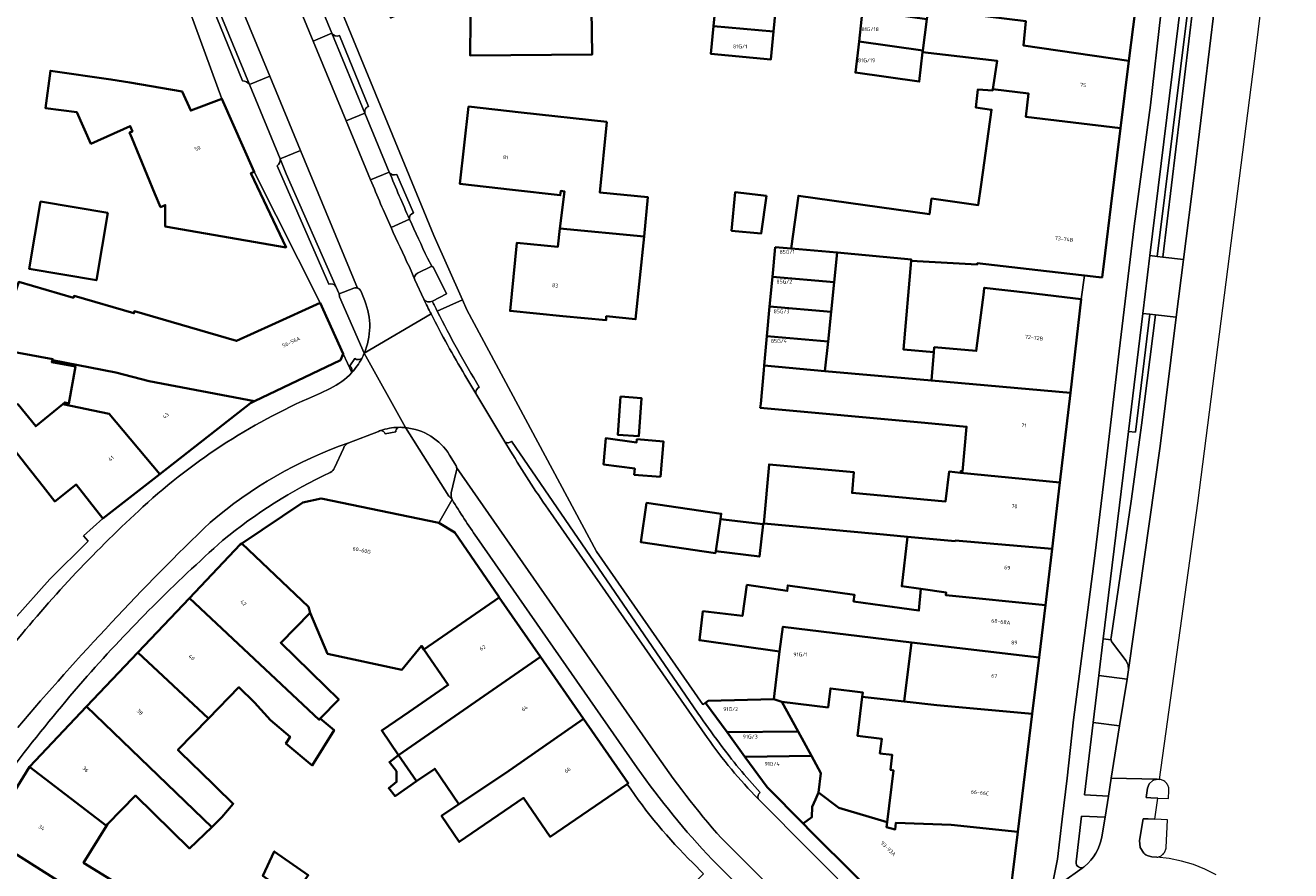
# Model space of a CAD drawing. Header units: metres. Extents: x 197700 to 204338, y 317132 to 325229.
# Tile 611 of 656: x 203361 to 203480, y 318293 to 318373. Entities that reach past the tile are written whole.
import ezdxf
from ezdxf.enums import TextEntityAlignment as Align

# ---------------------------------------------------------------- set-up
doc = ezdxf.new("R2010")
doc.units = ezdxf.units.M
for name, color, linetype, lineweight in [('B-WE-GR-BEPLANTING_CULTUUR_BODEMBEDEKKER-GV', 90, 'Continuous', 18), ('B-WE-GR-BEPLANTING_CULTUUR_HEESTERS-GV', 90, 'Continuous', 18), ('B-WE-OG-BEBOUWING-GV', 7, 'Continuous', 35), ('B-WE-OG-BEBOUWING-T18', 10, 'Continuous', 18), ('B-WE-OG-TERREIN_ERF-GV', 7, 'Continuous', 18), ('B-WE-VH-VERHARDING_ASFALT-GV', 252, 'Continuous', 18), ('B-WE-VH-VERHARDING_BETONSTRAATSTEEN-GV', 252, 'Continuous', 18), ('B-WE-VH-VERHARDING_OPEN-GV', 252, 'Continuous', 18), ('B-WE-VH-VERHARDING_TEGEL-GV', 252, 'Continuous', 18)]:
    doc.layers.add(name, color=color, linetype=linetype, lineweight=lineweight)
doc.styles.add('NLCS-ISO-M200-T18', font='NLCS-ISO.ttf', dxfattribs={"height": 0.36})

msp = doc.modelspace()

# ---------------------------------------------------------------- linework, layer by layer
at = {"layer": 'B-WE-GR-BEPLANTING_CULTUUR_BODEMBEDEKKER-GV'}
for points in [[(203399.043, 318347.062), (203400.383, 318347.756), (203399.152, 318350.233), (203398.991, 318350.364), (203397.63, 318349.707)], [(203397.376, 318349.064), (203398.229, 318347.255)], [(203391.626, 318348.294), (203390.25, 318347.754), (203390.27, 318347.486), (203392.611, 318342.144)], [(203392.666, 318347.101), (203392.285, 318348.026)], [(203396.516, 318335.136), (203400.615, 318328.664), (203400.914, 318328.345)], [(203401.2, 318331.687), (203400.676, 318332.541)], [(203400.829, 318328.994), (203401.307, 318330.979)]]:
    msp.add_lwpolyline(points, dxfattribs=at)
for points in [[(203397.63, 318349.707, 0.3851794), (203397.376, 318349.064)], [(203391.989, 318348.298, 0.1817236), (203391.626, 318348.294)], [(203392.285, 318348.026, 0.2007929), (203391.989, 318348.298)], [(203392.611, 318342.144, 0.199525), (203392.666, 318347.101)], [(203398.229, 318347.255, 0.3733903), (203399.043, 318347.062)], [(203400.676, 318332.541, 0.234007), (203396.516, 318335.136)], [(203401.329, 318331.369, 0.1044456), (203401.2, 318331.687)], [(203401.307, 318330.979, 0.1187504), (203401.329, 318331.369)], [(203400.914, 318328.345, -0.1828488), (203400.829, 318328.994)]]:
    msp.add_lwpolyline(points, format="xyb", dxfattribs=at)
at = {"layer": 'B-WE-GR-BEPLANTING_CULTUUR_HEESTERS-GV'}
for points in [[(203467.468, 318351.286), (203470.414, 318375.04), (203469.686, 318375.12), (203466.771, 318351.365)], [(203466.102, 318345.905), (203464.747, 318334.757), (203465.414, 318334.695), (203466.759, 318345.831)], [(203461.95, 318311.744), (203464.62, 318311.412), (203464.759, 318312.274), (203464.728, 318312.723), (203464.534, 318313.13), (203463.234, 318314.836), (203463.155, 318314.968), (203463.109, 318315.115), (203462.37, 318315.199)], [(203463.125, 318302.064), (203463.914, 318307.014), (203461.412, 318307.325), (203460.584, 318300.51), (203462.856, 318300.378)]]:
    msp.add_lwpolyline(points, close=True, dxfattribs=at)
at = {"layer": 'B-WE-OG-BEBOUWING-GV'}
for points in [[(203392.655, 318379.78), (203395.112, 318373.817), (203399.735, 318375.722), (203402.677, 318376.934), (203402.628, 318370.233), (203414.133, 318370.338), (203414.061, 318374.558), (203410, 318378.571), (203406.909, 318378.835), (203404.429, 318384.824)], [(203465.582, 318376.177), (203460.62, 318376.791), (203452.425, 318377.805), (203452.828, 318382.183), (203446.836, 318382.735), (203446.803, 318382.467), (203446.438, 318379.529), (203446.073, 318376.59), (203445.827, 318374.614), (203455.056, 318373.479), (203454.832, 318371.188), (203464.783, 318369.721)], [(203425.574, 318373.008), (203431.244, 318372.485), (203431.486, 318375.106), (203425.816, 318375.629)], [(203439.315, 318371.559), (203445.343, 318370.712), (203445.708, 318373.651), (203439.654, 318374.502)], [(203445.827, 318374.614), (203445.708, 318373.651), (203445.343, 318370.712), (203445.321, 318370.536), (203452.353, 318369.726), (203451.952, 318367.069), (203455.307, 318366.666), (203455.069, 318364.445), (203463.996, 318363.369), (203464.783, 318369.721), (203454.832, 318371.188), (203455.056, 318373.479)], [(203431.244, 318372.485), (203425.574, 318373.008), (203425.332, 318370.387), (203431.002, 318369.864)], [(203445.321, 318370.536), (203445.343, 318370.712), (203439.315, 318371.559), (203438.977, 318368.626), (203445.004, 318367.779)], [(203370.486, 318367.682), (203368.71, 318367.986), (203362.992, 318368.798), (203362.527, 318365.273), (203365.491, 318364.881), (203366.817, 318361.917), (203370.531, 318363.578), (203370.736, 318363.081), (203370.461, 318362.966), (203370.674, 318362.455), (203372.865, 318357.192), (203373.387, 318355.937), (203373.83, 318356.121), (203373.834, 318354.12), (203385.245, 318352.139), (203381.913, 318359.133), (203382.233, 318359.257), (203379.187, 318366.151), (203376.241, 318365.037), (203375.425, 318366.835)], [(203463.996, 318363.369), (203455.069, 318364.445), (203455.307, 318366.666), (203451.952, 318367.069), (203451.933, 318366.944), (203450.517, 318367.026), (203450.35, 318365.317), (203451.826, 318365.117), (203450.834, 318358.062), (203450.562, 318356.125), (203446.159, 318356.744), (203445.951, 318355.268), (203433.597, 318357.004), (203432.898, 318352.03), (203437.266, 318351.656), (203444.26, 318350.99), (203444.249, 318350.868), (203450.456, 318350.52), (203450.468, 318350.633), (203456.995, 318349.897), (203460.587, 318349.492), (203461.963, 318349.337), (203462.254, 318349.301), (203462.536, 318351.577), (203463.085, 318356.008)], [(203415.522, 318363.969), (203407.436, 318364.87), (203402.462, 318365.425), (203401.648, 318358.116), (203406.617, 318357.562), (203411.113, 318357.061), (203411.158, 318357.465), (203411.514, 318357.418), (203411.085, 318353.914), (203419.022, 318353.172), (203419.397, 318356.859), (203414.847, 318357.321)], [(203430.579, 318356.991), (203427.613, 318357.332), (203427.28, 318353.713), (203430.084, 318353.455)], [(203368.406, 318355.398), (203362.07, 318356.464), (203361.001, 318350.106), (203367.337, 318349.041)], [(203411.085, 318353.914), (203410.873, 318352.187), (203407.012, 318352.565), (203406.383, 318346.145), (203411.359, 318345.658), (203415.446, 318345.258), (203415.463, 318345.633), (203418.228, 318345.352), (203419.022, 318353.172)], [(203431.395, 318352.159), (203431.137, 318349.358), (203436.974, 318348.858), (203437.266, 318351.656), (203432.898, 318352.03)], [(203436.974, 318348.858), (203436.682, 318346.059), (203436.39, 318343.261), (203436.098, 318340.464), (203446.141, 318339.579), (203446.379, 318342.257), (203443.507, 318342.512), (203444.249, 318350.868), (203444.26, 318350.99), (203437.266, 318351.656)], [(203382.244, 318337.615), (203390.376, 318341.484), (203390.628, 318342.086), (203388.445, 318346.894), (203383.892, 318344.827), (203380.567, 318343.317), (203370.928, 318346.109), (203370.873, 318345.917), (203365.226, 318347.553), (203365.171, 318347.388), (203360.006, 318348.884), (203357.917, 318342.564), (203363.216, 318341.607), (203363.185, 318341.501), (203369.164, 318340.34), (203372.319, 318339.513)], [(203436.682, 318346.059), (203436.974, 318348.858), (203431.137, 318349.358), (203430.879, 318346.557)], [(203455.325, 318347.836), (203451.133, 318348.326), (203451.089, 318347.902), (203450.385, 318342.367), (203446.42, 318342.719), (203446.379, 318342.257), (203446.141, 318339.579), (203459.26, 318338.424), (203460.291, 318347.256)], [(203436.39, 318343.261), (203436.682, 318346.059), (203430.879, 318346.557), (203430.621, 318343.755)], [(203430.366, 318340.992), (203436.098, 318340.464), (203436.39, 318343.261), (203430.621, 318343.755)], [(203373.317, 318330.748), (203381.879, 318337.441), (203382.244, 318337.615), (203372.319, 318339.513), (203369.164, 318340.34), (203363.185, 318341.501), (203363.13, 318341.311), (203365.377, 318340.905), (203364.743, 318337.397), (203364.352, 318337.51), (203364.159, 318337.352), (203368.547, 318336.449)], [(203436.098, 318340.464), (203430.366, 318340.992), (203430.326, 318340.553), (203430.033, 318337.374), (203429.999, 318337.01), (203445.532, 318335.579), (203449.46, 318335.217), (203449.072, 318331.007), (203448.912, 318331.03), (203448.898, 318330.881), (203458.272, 318329.965), (203459.26, 318338.424), (203446.141, 318339.579)], [(203373.317, 318330.748), (203368.547, 318336.449), (203364.159, 318337.352), (203361.615, 318335.267), (203359.939, 318337.312), (203354.785, 318338.472), (203354.215, 318335.317), (203358.582, 318334.335), (203360.319, 318332.112), (203360.659, 318331.678), (203362.297, 318329.581), (203363.398, 318328.173), (203365.431, 318329.761), (203367.943, 318326.547)], [(203416.811, 318338.058), (203416.542, 318334.464), (203418.518, 318334.316), (203418.788, 318337.91)], [(203420.57, 318330.483), (203420.852, 318333.832), (203418.354, 318334.042), (203418.313, 318333.741), (203415.408, 318334.14), (203415.2, 318331.669), (203418.154, 318331.265), (203418.106, 318330.69)], [(203457.54, 318323.693), (203458.272, 318329.965), (203448.898, 318330.881), (203447.808, 318330.988), (203447.483, 318328.169), (203438.659, 318328.982), (203438.838, 318330.923), (203430.831, 318331.661), (203430.317, 318326.086), (203440.906, 318325.111), (203440.966, 318325.105), (203443.889, 318324.836), (203448.376, 318324.427), (203448.392, 318324.487)], [(203399.654, 318326.149), (203388.548, 318328.446), (203386.808, 318328.077), (203381.072, 318324.208), (203387.345, 318318.218), (203387.511, 318317.679), (203389.156, 318313.796), (203396.167, 318312.3), (203398.027, 318314.538), (203398.247, 318314.216), (203405.353, 318319.113), (203405.278, 318319.221), (203401.16, 318325.248)], [(203425.792, 318323.468), (203426.233, 318326.504), (203426.306, 318327.006), (203419.268, 318328.028), (203418.729, 318324.316), (203425.767, 318323.294)], [(203426.233, 318326.504), (203425.792, 318323.468), (203429.906, 318322.972), (203430.273, 318326.017)], [(203388.462, 318307.688), (203390.218, 318309.488), (203387.635, 318312.009), (203387.521, 318312.12), (203384.737, 318314.836), (203387.511, 318317.679), (203387.345, 318318.218), (203381.072, 318324.208), (203380.921, 318324.106), (203376.131, 318319.061), (203388.365, 318307.585)], [(203456.919, 318318.38), (203457.54, 318323.693), (203448.392, 318324.487), (203448.376, 318324.427), (203443.889, 318324.836), (203443.352, 318320.169), (203445.16, 318319.915), (203447.545, 318319.58), (203447.521, 318319.322)], [(203456.318, 318313.454), (203456.919, 318318.38), (203447.521, 318319.322), (203447.545, 318319.58), (203445.16, 318319.915), (203444.972, 318317.879), (203442.458, 318318.233), (203438.804, 318318.747), (203438.89, 318319.357), (203432.586, 318320.243), (203432.539, 318319.731), (203428.734, 318320.293), (203428.303, 318317.377), (203424.587, 318317.817), (203424.249, 318315.078), (203431.823, 318314.001), (203432.128, 318316.344), (203444.252, 318314.856)], [(203377.929, 318307.703), (203380.793, 318310.639), (203382.27, 318309.198), (203383.761, 318307.54), (203385.615, 318305.983), (203385.219, 318305.342), (203387.705, 318303.276), (203389.764, 318306.606), (203388.462, 318307.688), (203388.365, 318307.585), (203376.131, 318319.061), (203371.249, 318313.919)], [(203409.245, 318313.519), (203405.353, 318319.113), (203398.247, 318314.216), (203400.538, 318310.857), (203396.85, 318308.341), (203394.265, 318306.578), (203395.853, 318304.25)], [(203431.267, 318309.529), (203432.036, 318309.281), (203436.398, 318308.741), (203436.62, 318310.536), (203439.667, 318310.158), (203439.614, 318309.733), (203443.577, 318309.3), (203444.252, 318314.856), (203432.128, 318316.344), (203431.823, 318314.001)], [(203455.667, 318308.127), (203456.318, 318313.454), (203444.252, 318314.856), (203443.577, 318309.3), (203446.648, 318308.967)], [(203371.249, 318313.919), (203366.409, 318308.822), (203378.217, 318297.447), (203379.187, 318298.375), (203380.248, 318299.652), (203376.998, 318302.822), (203376.533, 318303.276), (203375.035, 318304.738), (203377.929, 318307.703)], [(203395.853, 318304.25), (203397.541, 318301.775), (203399.275, 318302.958), (203401.548, 318299.626), (203405.937, 318302.552), (203413.319, 318307.662), (203409.245, 318313.519)], [(203433.56, 318306.485), (203432.036, 318309.281), (203431.267, 318309.529), (203425.086, 318309.374), (203424.817, 318309.189), (203426.86, 318306.4)], [(203454.31, 318297.017), (203455.667, 318308.127), (203446.648, 318308.967), (203443.577, 318309.3), (203439.614, 318309.733), (203439.162, 318306.076), (203441.456, 318305.792), (203441.284, 318304.402), (203442.447, 318304.258), (203442.275, 318302.868), (203442.583, 318302.776), (203441.981, 318297.915), (203441.923, 318297.446), (203442.733, 318297.238), (203442.802, 318297.87), (203447.999, 318297.664)], [(203366.409, 318308.822), (203361.014, 318303.14), (203368.286, 318297.576), (203368.384, 318297.734), (203371.013, 318300.429), (203376.124, 318295.443), (203378.217, 318297.447)], [(203417.418, 318301.516), (203417.538, 318301.598), (203413.319, 318307.662), (203405.937, 318302.552), (203401.548, 318299.626), (203399.909, 318298.508), (203401.579, 318296.06), (203407.651, 318300.202), (203410.165, 318296.538)], [(203433.56, 318306.485), (203426.86, 318306.4), (203428.548, 318304.095), (203434.819, 318304.175)], [(203397.541, 318301.775), (203395.853, 318304.25), (203394.99, 318303.59), (203395.65, 318302.727), (203395.669, 318301.715), (203394.928, 318301.117), (203395.526, 318300.376)], [(203434.039, 318297.779), (203434.87, 318298.403), (203434.884, 318299.365), (203435.202, 318300.05), (203435.491, 318300.711), (203435.716, 318302.529), (203434.819, 318304.175), (203428.548, 318304.095), (203430.659, 318301.212)], [(203370.939, 318287.821), (203372.412, 318290.203), (203366.129, 318294.088), (203368.286, 318297.576), (203361.014, 318303.14), (203356.989, 318296.628)], [(203434.039, 318297.779), (203434.75, 318297.057), (203443.257, 318288.611), (203446.239, 318287.984), (203451.615, 318287.282), (203451.778, 318287.146), (203451.987, 318287.191), (203453.31, 318288.211), (203453.386, 318288.399), (203453.279, 318288.572), (203454.31, 318297.017), (203447.999, 318297.664), (203442.802, 318297.87), (203442.733, 318297.238), (203441.923, 318297.446), (203441.981, 318297.915), (203437.407, 318299.272), (203435.491, 318300.711), (203435.202, 318300.05), (203434.884, 318299.365), (203434.87, 318298.403)], [(203353.277, 318290.623), (203360.973, 318285.713), (203363.056, 318289.081), (203365.818, 318287.373), (203369.322, 318285.206), (203370.825, 318287.636), (203370.939, 318287.821), (203356.989, 318296.628)], [(203385.655, 318290.538), (203387.326, 318292.909), (203384.124, 318295.166), (203383.053, 318292.843), (203384.784, 318291.623), (203384.62, 318291.267)]]:
    msp.add_lwpolyline(points, close=True, dxfattribs=at)
at = {"layer": 'B-WE-OG-TERREIN_ERF-GV'}
for points in [[(203366.372, 318433.037), (203399.17, 318353.262), (203401.883, 318347.175), (203402.294, 318346.254), (203414.532, 318323.442), (203424.579, 318309.015), (203424.817, 318309.189), (203425.086, 318309.374), (203431.267, 318309.529), (203431.823, 318314.001), (203424.249, 318315.078), (203424.587, 318317.817), (203428.303, 318317.377), (203428.734, 318320.293), (203432.539, 318319.731), (203432.586, 318320.243), (203438.89, 318319.357), (203438.804, 318318.747), (203442.458, 318318.233), (203444.972, 318317.879), (203445.16, 318319.915), (203443.352, 318320.169), (203443.889, 318324.836), (203440.966, 318325.105), (203440.906, 318325.111), (203430.317, 318326.086), (203430.831, 318331.661), (203438.838, 318330.923), (203438.659, 318328.982), (203447.483, 318328.169), (203447.808, 318330.988), (203448.898, 318330.881), (203448.912, 318331.03), (203449.072, 318331.007), (203449.46, 318335.217), (203445.532, 318335.579), (203429.999, 318337.01), (203430.033, 318337.374), (203430.326, 318340.553), (203430.366, 318340.992), (203430.621, 318343.755), (203430.879, 318346.557), (203431.137, 318349.358), (203431.395, 318352.159), (203432.898, 318352.03), (203433.597, 318357.004), (203445.951, 318355.268), (203446.159, 318356.744), (203450.562, 318356.125), (203450.834, 318358.062), (203451.826, 318365.117), (203450.35, 318365.317), (203450.517, 318367.026), (203451.933, 318366.944), (203451.952, 318367.069), (203452.353, 318369.726), (203445.321, 318370.536), (203445.004, 318367.779), (203438.977, 318368.626), (203439.315, 318371.559), (203439.654, 318374.502)], [(203360.006, 318348.884), (203365.171, 318347.388), (203365.226, 318347.553), (203370.873, 318345.917), (203370.928, 318346.109), (203380.567, 318343.317), (203383.892, 318344.827), (203388.445, 318346.894), (203382.233, 318359.257), (203381.913, 318359.133), (203385.245, 318352.139), (203373.834, 318354.12), (203373.83, 318356.121), (203373.387, 318355.937), (203372.865, 318357.192), (203370.674, 318362.455), (203370.461, 318362.966), (203370.736, 318363.081), (203370.531, 318363.578), (203366.817, 318361.917), (203365.491, 318364.881), (203362.527, 318365.273), (203362.992, 318368.798), (203368.71, 318367.986), (203370.486, 318367.682), (203375.425, 318366.835), (203376.241, 318365.037), (203379.187, 318366.151), (203373.601, 318381.391)], [(203431.486, 318375.106), (203431.244, 318372.485), (203431.002, 318369.864), (203425.332, 318370.387), (203425.574, 318373.008), (203425.816, 318375.629)], [(203359.939, 318337.312), (203361.615, 318335.267), (203364.159, 318337.352), (203364.352, 318337.51), (203364.743, 318337.397), (203365.377, 318340.905), (203363.13, 318341.311), (203363.185, 318341.501), (203363.216, 318341.607), (203357.917, 318342.564)], [(203359.569, 318317.052), (203362.954, 318320.845), (203366.563, 318324.426), (203366.131, 318324.913), (203367.943, 318326.547), (203365.431, 318329.761), (203363.398, 318328.173), (203362.297, 318329.581), (203360.659, 318331.678), (203360.319, 318332.112)], [(203417.418, 318301.516), (203410.165, 318296.538), (203407.651, 318300.202), (203401.579, 318296.06), (203399.909, 318298.508), (203401.548, 318299.626), (203399.275, 318302.958), (203397.541, 318301.775), (203395.526, 318300.376), (203394.928, 318301.117), (203395.669, 318301.715), (203395.65, 318302.727), (203394.99, 318303.59), (203395.853, 318304.25), (203394.265, 318306.578), (203396.85, 318308.341), (203400.538, 318310.857), (203398.247, 318314.216), (203398.027, 318314.538), (203396.167, 318312.3), (203389.156, 318313.796), (203387.511, 318317.679), (203384.737, 318314.836), (203387.521, 318312.12), (203387.635, 318312.009), (203390.218, 318309.488), (203388.462, 318307.688), (203389.764, 318306.606), (203387.705, 318303.276), (203385.219, 318305.342), (203385.615, 318305.983), (203383.761, 318307.54), (203382.27, 318309.198), (203380.793, 318310.639), (203377.929, 318307.703), (203375.035, 318304.738), (203376.533, 318303.276), (203376.998, 318302.822), (203380.248, 318299.652), (203379.187, 318298.375), (203378.217, 318297.447), (203376.124, 318295.443), (203371.013, 318300.429), (203368.384, 318297.734), (203368.286, 318297.576), (203366.129, 318294.088), (203372.412, 318290.203)], [(203404.203, 318276.368), (203407.112, 318275.748), (203407.646, 318275.634), (203424.635, 318293.059), (203423.632, 318294.068)]]:
    msp.add_lwpolyline(points, dxfattribs=at)
for points in [[(203399.735, 318375.722), (203395.112, 318373.817), (203392.655, 318379.78), (203390.155, 318385.848), (203394.778, 318387.752), (203394.857, 318387.785), (203397.457, 318388.855), (203400.424, 318390.475), (203400.502, 318392.878), (203400.541, 318396.152), (203411.242, 318395.718), (203411.191, 318392.737), (203411.178, 318392.407), (203411.076, 318389.819), (203411.066, 318389.555), (203402.401, 318389.902), (203404.429, 318384.824), (203406.909, 318378.835), (203410, 318378.571), (203414.061, 318374.558), (203414.133, 318370.338), (203402.628, 318370.233), (203402.677, 318376.934)], [(203407.436, 318364.87), (203415.522, 318363.969), (203414.847, 318357.321), (203419.397, 318356.859), (203419.022, 318353.172), (203418.228, 318345.352), (203415.463, 318345.633), (203415.446, 318345.258), (203411.359, 318345.658), (203406.383, 318346.145), (203407.012, 318352.565), (203410.873, 318352.187), (203411.085, 318353.914), (203411.514, 318357.418), (203411.158, 318357.465), (203411.113, 318357.061), (203406.617, 318357.562), (203401.648, 318358.116), (203402.462, 318365.425)], [(203430.084, 318353.455), (203427.28, 318353.713), (203427.613, 318357.332), (203430.579, 318356.991)], [(203368.406, 318355.398), (203367.337, 318349.041), (203361.001, 318350.106), (203362.07, 318356.464)], [(203451.133, 318348.326), (203455.325, 318347.836), (203460.291, 318347.256), (203460.587, 318349.492), (203456.995, 318349.897), (203450.468, 318350.633), (203450.456, 318350.52), (203444.249, 318350.868), (203443.507, 318342.512), (203446.379, 318342.257), (203446.42, 318342.719), (203450.385, 318342.367), (203451.089, 318347.902)], [(203416.811, 318338.058), (203418.788, 318337.91), (203418.518, 318334.316), (203416.542, 318334.464)], [(203420.57, 318330.483), (203418.106, 318330.69), (203418.154, 318331.265), (203415.2, 318331.669), (203415.408, 318334.14), (203418.313, 318333.741), (203418.354, 318334.042), (203420.852, 318333.832)], [(203425.792, 318323.468), (203425.767, 318323.294), (203418.729, 318324.316), (203419.268, 318328.028), (203426.306, 318327.006), (203426.233, 318326.504), (203430.273, 318326.017), (203429.906, 318322.972)], [(203432.036, 318309.281), (203433.56, 318306.485), (203434.819, 318304.175), (203435.716, 318302.529), (203435.491, 318300.711), (203437.407, 318299.272), (203441.981, 318297.915), (203442.583, 318302.776), (203442.275, 318302.868), (203442.447, 318304.258), (203441.284, 318304.402), (203441.456, 318305.792), (203439.162, 318306.076), (203439.614, 318309.733), (203439.667, 318310.158), (203436.62, 318310.536), (203436.398, 318308.741)], [(203387.326, 318292.909), (203385.655, 318290.538), (203384.62, 318291.267), (203384.784, 318291.623), (203383.053, 318292.843), (203384.124, 318295.166)]]:
    msp.add_lwpolyline(points, close=True, dxfattribs=at)
msp.add_lwpolyline([(203423.632, 318294.068, -0.0481272), (203417.418, 318301.516)], format="xyb", dxfattribs=at)
at = {"layer": 'B-WE-VH-VERHARDING_ASFALT-GV'}
for points in [[(203472.877, 318374.777), (203470.969, 318359.163), (203469.943, 318350.99), (203469.259, 318345.546), (203467.731, 318333.373), (203464.759, 318312.274), (203464.62, 318311.412), (203463.914, 318307.014), (203463.125, 318302.064), (203467.446, 318301.962), (203467.676, 318301.957), (203471.3, 318328.01), (203476.803, 318370.939), (203480.056, 318397.555)], [(203398.925, 318345.856), (203392.611, 318342.144)], [(203396.516, 318335.136), (203392.611, 318342.144)], [(203392.611, 318342.144), (203396.516, 318335.136)], [(203406.427, 318332.913), (203405.889, 318333.808), (203403.153, 318338.366), (203402.123, 318340.082)], [(203389.408, 318338.839), (203388.491, 318338.38)], [(203391.155, 318333.71), (203393.961, 318334.781)], [(203400.676, 318332.541), (203401.2, 318331.687)], [(203401.329, 318331.369), (203419.877, 318304.713)], [(203424.982, 318305.91), (203409.975, 318327.435)], [(203466.845, 318300.212), (203466.406, 318300.23), (203466.542, 318301.114), (203466.709, 318301.532), (203467.043, 318301.837), (203467.101, 318301.867), (203467.183, 318301.902), (203467.269, 318301.93), (203467.357, 318301.95), (203467.446, 318301.962), (203463.125, 318302.064), (203462.856, 318300.378), (203462.534, 318298.4), (203462.222, 318296.532)], [(203442.725, 318287.325), (203439.772, 318290.099), (203429.788, 318300.117)], [(203473.018, 318292.951), (203471.968, 318293.483), (203470.874, 318293.918), (203469.746, 318294.254), (203468.592, 318294.487), (203467.422, 318294.617), (203466.95, 318294.649), (203466.833, 318294.667), (203466.717, 318294.696), (203466.605, 318294.735), (203466.497, 318294.784), (203466.393, 318294.842), (203466.296, 318294.91), (203466.209, 318294.981), (203465.843, 318295.528), (203465.786, 318296.185), (203466.121, 318298.228), (203466.603, 318298.218), (203467.233, 318298.189), (203467.517, 318300.189), (203466.845, 318300.212)], [(203426.321, 318296.398), (203431.062, 318291.692), (203434.772, 318288.011)], [(203460.602, 318293.749), (203460.551, 318293.709), (203460.487, 318293.659), (203460.37, 318293.573), (203458.511, 318292.251), (203457.027, 318290.92), (203456.229, 318289.99), (203455.695, 318289.284), (203454.854, 318287.774), (203453.539, 318275.845), (203453.541, 318275.842), (203454.099, 318274.708), (203454.552, 318274.048), (203455.527, 318272.8), (203455.901, 318272.077), (203456.063, 318271.781)]]:
    msp.add_lwpolyline(points, dxfattribs=at)
for points in [[(203402.123, 318340.082, -0.0178942), (203398.925, 318345.856)], [(203392.382, 318341.665, -0.0640146), (203391.43, 318340.319)], [(203392.611, 318342.144, -0.0209809), (203392.382, 318341.665)], [(203391.43, 318340.319, -0.0980505), (203389.408, 318338.839)], [(203388.491, 318338.38, 0.0872183), (203371.734, 318327.659)], [(203393.961, 318334.781, -0.0082154), (203394.162, 318334.856)], [(203394.162, 318334.856, -0.0769914), (203395.834, 318335.161)], [(203395.834, 318335.161, -0.0305372), (203396.516, 318335.136)], [(203396.516, 318335.136, -0.234007), (203400.676, 318332.541)], [(203378.063, 318326.188, -0.0927277), (203391.155, 318333.71)], [(203409.975, 318327.435, -0.0170861), (203406.427, 318332.913)], [(203401.2, 318331.687, -0.1044456), (203401.329, 318331.369)], [(203371.734, 318327.659, 0.0371044), (203359.606, 318314.808)], [(203359.912, 318306.841, -0.0248515), (203378.063, 318326.188)], [(203429.788, 318300.117, -0.041929), (203424.982, 318305.91)], [(203419.877, 318304.713, 0.0294892), (203426.321, 318296.398)], [(203462.222, 318296.532, -0.1827384), (203460.602, 318293.749)]]:
    msp.add_lwpolyline(points, format="xyb", dxfattribs=at)
at = {"layer": 'B-WE-VH-VERHARDING_BETONSTRAATSTEEN-GV'}
for points in [[(203362.24, 318425.019), (203361.147, 318422.72), (203368.433, 318405.138), (203369.749, 318401.964), (203380.549, 318375.902), (203383.708, 318368.279), (203386.605, 318361.29), (203391.989, 318348.298)], [(203393.218, 318358.517), (203390.919, 318364.074), (203387.804, 318371.603), (203381.282, 318387.366), (203377.894, 318395.557), (203375.696, 318400.869), (203375.488, 318401.331), (203373.321, 318406.618), (203371.64, 318410.721), (203370.833, 318412.601)], [(203381.795, 318367.492), (203378.654, 318375.122)], [(203378.355, 318374.623), (203381.117, 318367.86)], [(203389.569, 318372.333), (203392.684, 318364.804)], [(203393.031, 318365.42), (203390.285, 318372.133)], [(203391.989, 318348.298), (203386.605, 318361.29), (203384.676, 318360.495), (203385.26, 318359.076), (203389.94, 318348.458), (203390.25, 318347.754), (203391.626, 318348.294)], [(203384.391, 318359.814), (203389.27, 318348.654)], [(203389.94, 318348.458), (203385.26, 318359.076), (203384.676, 318360.495)], [(203394.983, 318359.246), (203393.218, 318358.517)], [(203397.276, 318355.399), (203395.684, 318359.025)], [(203395.148, 318354.015), (203396.891, 318354.795)], [(203396.891, 318354.795), (203395.148, 318354.015)], [(203398.229, 318347.255), (203397.376, 318349.064), (203396.872, 318350.289)], [(203396.872, 318350.289), (203397.376, 318349.064)], [(203397.63, 318349.707), (203398.991, 318350.364), (203398.595, 318351.114)], [(203392.285, 318348.026), (203392.666, 318347.101)], [(203392.611, 318342.144), (203398.925, 318345.856)], [(203391.737, 318341.652), (203391.253, 318340.969)], [(203402.123, 318340.082), (203403.153, 318338.366)], [(203394.598, 318334.543), (203395.588, 318334.729)], [(203405.889, 318333.808), (203406.427, 318332.913)], [(203424.093, 318308.2), (203406.519, 318333.865)], [(203389.818, 318331.34), (203390.649, 318333.173)], [(203401.307, 318330.979), (203400.829, 318328.994)], [(203419.877, 318304.713), (203401.329, 318331.369)], [(203409.975, 318327.435), (203424.982, 318305.91)], [(203403.247, 318324.758), (203418.386, 318303.051)], [(203425.455, 318294.39), (203429.624, 318290.243), (203431.062, 318291.692), (203426.321, 318296.398)]]:
    msp.add_lwpolyline(points, dxfattribs=at)
for points in [[(203381.282, 318387.366), (203387.804, 318371.603), (203389.569, 318372.333), (203383.049, 318388.097)], [(203383.708, 318368.279), (203380.549, 318375.902), (203378.654, 318375.122), (203381.795, 318367.492)], [(203390.919, 318364.074), (203392.684, 318364.804), (203389.569, 318372.333), (203387.804, 318371.603)], [(203386.605, 318361.29), (203383.708, 318368.279), (203381.795, 318367.492), (203384.676, 318360.495)], [(203392.684, 318364.804), (203390.919, 318364.074), (203393.218, 318358.517), (203394.983, 318359.246)]]:
    msp.add_lwpolyline(points, close=True, dxfattribs=at)
for points in [[(203390.285, 318372.133, -0.4053884), (203389.569, 318372.333)], [(203381.117, 318367.86, -0.2027958), (203381.795, 318367.492)], [(203392.684, 318364.804, -0.4384058), (203393.031, 318365.42)], [(203384.676, 318360.495, -0.2814405), (203384.391, 318359.814)], [(203395.148, 318354.015, -0.0078812), (203393.218, 318358.517)], [(203393.218, 318358.517, 0.0078812), (203395.148, 318354.015)], [(203394.983, 318359.246, 0.0077819), (203396.891, 318354.795)], [(203395.684, 318359.025, -0.4028038), (203394.983, 318359.246)], [(203396.891, 318354.795, -0.0077819), (203394.983, 318359.246)], [(203396.891, 318354.795, -0.3986579), (203397.276, 318355.399)], [(203398.595, 318351.114, -0.0064754), (203396.891, 318354.795)], [(203396.872, 318350.289, -0.0065658), (203395.148, 318354.015)], [(203395.148, 318354.015, 0.0065658), (203396.872, 318350.289)], [(203397.376, 318349.064, -0.3851794), (203397.63, 318349.707)], [(203389.27, 318348.654, -0.3561829), (203389.94, 318348.458)], [(203391.626, 318348.294, -0.1817236), (203391.989, 318348.298)], [(203391.989, 318348.298, -0.2007929), (203392.285, 318348.026)], [(203392.666, 318347.101, -0.199525), (203392.611, 318342.144)], [(203398.925, 318345.856, -0.0042874), (203398.229, 318347.255)], [(203398.229, 318347.255, 0.0042874), (203398.925, 318345.856)], [(203399.043, 318347.062, -0.3733903), (203398.229, 318347.255)], [(203399.51, 318346.117, -0.0029718), (203399.043, 318347.062)], [(203398.925, 318345.856, 0.0178942), (203402.123, 318340.082)], [(203403.475, 318338.944, -0.0207145), (203399.51, 318346.117)], [(203391.43, 318340.319, 0.0640146), (203392.382, 318341.665)], [(203392.382, 318341.665, -0.3520181), (203391.737, 318341.652)], [(203391.253, 318340.969, -0.3565987), (203391.43, 318340.319)], [(203403.153, 318338.366, -0.3449783), (203403.475, 318338.944)], [(203395.834, 318335.161, 0.0769914), (203394.162, 318334.856)], [(203394.162, 318334.856, -0.2921845), (203394.598, 318334.543)], [(203395.588, 318334.729, -0.2840006), (203395.834, 318335.161)], [(203391.155, 318333.71, 0.0927277), (203378.063, 318326.188)], [(203390.649, 318333.173, -0.2121421), (203391.155, 318333.71)], [(203406.519, 318333.865, -0.4149273), (203405.889, 318333.808)], [(203406.427, 318332.913, 0.0170861), (203409.975, 318327.435)], [(203379.249, 318324.482, -0.0636604), (203389.413, 318330.903)], [(203389.413, 318330.903, 0.187223), (203389.818, 318331.34)], [(203401.329, 318331.369, -0.1187504), (203401.307, 318330.979)], [(203400.829, 318328.994, 0.1828488), (203400.914, 318328.345)], [(203400.914, 318328.345, 0.0163911), (203403.247, 318324.758)], [(203378.063, 318326.188, 0.0248515), (203359.912, 318306.841)], [(203366.466, 318311.69, -0.0297557), (203379.249, 318324.482)], [(203354.262, 318295.921, -0.0288948), (203366.466, 318311.69)], [(203426.149, 318305.374, -0.0085834), (203424.093, 318308.2)], [(203424.982, 318305.91, 0.041929), (203429.788, 318300.117)], [(203426.321, 318296.398, -0.0294892), (203419.877, 318304.713)], [(203429.997, 318300.722, -0.0324033), (203426.149, 318305.374)], [(203418.386, 318303.051, 0.0369554), (203425.455, 318294.39)], [(203429.788, 318300.117, -0.334963), (203429.997, 318300.722)]]:
    msp.add_lwpolyline(points, format="xyb", dxfattribs=at)
at = {"layer": 'B-WE-VH-VERHARDING_OPEN-GV'}
for points in [[(203470.414, 318375.04), (203467.468, 318351.286), (203467.976, 318351.229), (203470.863, 318374.992)], [(203467.976, 318351.229), (203469.943, 318350.99), (203470.969, 318359.163), (203472.877, 318374.777), (203470.863, 318374.992)], [(203466.102, 318345.905), (203466.759, 318345.831), (203467.295, 318345.77), (203469.259, 318345.546), (203469.943, 318350.99), (203467.976, 318351.229), (203467.468, 318351.286), (203466.771, 318351.365)], [(203463.109, 318315.115), (203463.096, 318315.226), (203463.104, 318315.339), (203465.026, 318328.412), (203465.961, 318335.371), (203467.295, 318345.77), (203466.759, 318345.831), (203465.414, 318334.695), (203464.747, 318334.757), (203462.37, 318315.199)], [(203467.295, 318345.77), (203465.961, 318335.371), (203465.026, 318328.412), (203463.104, 318315.339), (203463.096, 318315.226), (203463.109, 318315.115), (203463.155, 318314.968), (203463.234, 318314.836), (203464.534, 318313.13), (203464.728, 318312.723), (203464.759, 318312.274), (203467.731, 318333.373), (203469.259, 318345.546)], [(203464.62, 318311.412), (203461.95, 318311.744), (203461.412, 318307.325), (203463.914, 318307.014)], [(203467.043, 318301.837), (203466.709, 318301.532), (203466.542, 318301.114), (203466.406, 318300.23), (203466.845, 318300.212), (203467.517, 318300.189), (203468.516, 318300.152), (203468.557, 318300.9), (203468.559, 318300.974), (203468.553, 318301.064), (203468.54, 318301.153), (203468.518, 318301.24), (203468.489, 318301.325), (203468.453, 318301.408), (203468.409, 318301.486), (203468.358, 318301.561), (203468.301, 318301.63), (203468.238, 318301.695), (203468.169, 318301.753), (203468.096, 318301.805), (203468.018, 318301.85), (203467.936, 318301.888), (203467.852, 318301.919), (203467.765, 318301.942), (203467.676, 318301.957), (203467.446, 318301.962), (203467.357, 318301.95), (203467.269, 318301.93), (203467.183, 318301.902), (203467.101, 318301.867)], [(203466.209, 318294.981), (203466.296, 318294.91), (203466.393, 318294.842), (203466.497, 318294.784), (203466.605, 318294.735), (203466.717, 318294.696), (203466.833, 318294.667), (203466.95, 318294.649), (203467.422, 318294.617), (203467.508, 318294.629), (203467.593, 318294.649), (203467.675, 318294.676), (203467.755, 318294.71), (203467.831, 318294.752), (203467.904, 318294.8), (203467.972, 318294.854), (203468.034, 318294.914), (203468.091, 318294.98), (203468.142, 318295.05), (203468.187, 318295.125), (203468.224, 318295.203), (203468.255, 318295.285), (203468.278, 318295.368), (203468.293, 318295.454), (203468.301, 318295.535), (203468.431, 318298.134), (203467.233, 318298.189), (203466.603, 318298.218), (203466.121, 318298.228), (203465.786, 318296.185), (203465.843, 318295.528)]]:
    msp.add_lwpolyline(points, close=True, dxfattribs=at)
for points in [[(203462.222, 318296.532), (203462.534, 318298.4), (203460.32, 318298.496), (203459.794, 318294.171)], [(203460.551, 318293.709), (203460.602, 318293.749)]]:
    msp.add_lwpolyline(points, dxfattribs=at)
for points in [[(203460.602, 318293.749, 0.1827384), (203462.222, 318296.532)], [(203459.794, 318294.171, 0.6441637), (203460.551, 318293.709)]]:
    msp.add_lwpolyline(points, format="xyb", dxfattribs=at)
at = {"layer": 'B-WE-VH-VERHARDING_TEGEL-GV'}
for points in [[(203399.51, 318346.117), (203401.883, 318347.175), (203399.17, 318353.262), (203366.372, 318433.037), (203365.586, 318435.313), (203365.288, 318436.981), (203365.212, 318438.675), (203365.554, 318441.577), (203367.084, 318448.059), (203367.757, 318449.984), (203368.461, 318451.328), (203369.296, 318452.595), (203364.546, 318447.021)], [(203383.049, 318388.097), (203389.569, 318372.333)], [(203373.601, 318381.391), (203379.187, 318366.151), (203382.233, 318359.257), (203388.445, 318346.894), (203390.628, 318342.086), (203391.43, 318340.319)], [(203465.582, 318376.177), (203464.783, 318369.721), (203463.996, 318363.369), (203463.085, 318356.008), (203462.536, 318351.577), (203462.254, 318349.301), (203461.963, 318349.337), (203460.587, 318349.492), (203460.291, 318347.256), (203459.26, 318338.424), (203458.272, 318329.965), (203457.54, 318323.693), (203456.919, 318318.38)], [(203464.747, 318334.757), (203466.102, 318345.905), (203466.771, 318351.365), (203469.686, 318375.12)], [(203381.117, 318367.86), (203378.355, 318374.623)], [(203454.463, 318287.192), (203454.678, 318287.47), (203454.854, 318287.774), (203455.695, 318289.284), (203456.229, 318289.99), (203457.027, 318290.92), (203457.427, 318291.697), (203457.669, 318292.537), (203458.048, 318294.421), (203458.5, 318298.199), (203458.968, 318302.08), (203459.568, 318307.574), (203460.58, 318315.512), (203461.565, 318323.036), (203462.634, 318331.867), (203463.864, 318342.352), (203465.294, 318354.146), (203466.809, 318365.537), (203467.788, 318374.155)], [(203467.788, 318374.155), (203466.809, 318365.537), (203465.294, 318354.146), (203463.864, 318342.352), (203462.634, 318331.867), (203461.565, 318323.036), (203460.58, 318315.512), (203459.568, 318307.574), (203458.968, 318302.08), (203458.5, 318298.199), (203458.048, 318294.421), (203457.669, 318292.537), (203457.427, 318291.697), (203457.027, 318290.92), (203458.511, 318292.251), (203460.37, 318293.573), (203460.487, 318293.659), (203460.551, 318293.709)], [(203390.285, 318372.133), (203393.031, 318365.42)], [(203384.676, 318360.495), (203381.795, 318367.492)], [(203392.684, 318364.804), (203394.983, 318359.246)], [(203389.27, 318348.654), (203384.391, 318359.814)], [(203395.684, 318359.025), (203397.276, 318355.399)], [(203398.595, 318351.114), (203398.991, 318350.364), (203399.152, 318350.233), (203400.383, 318347.756), (203399.043, 318347.062)], [(203392.611, 318342.144), (203390.27, 318347.486), (203390.25, 318347.754), (203389.94, 318348.458)], [(203451.987, 318287.191), (203451.778, 318287.146), (203451.615, 318287.282), (203446.239, 318287.984), (203443.257, 318288.611), (203434.75, 318297.057), (203434.039, 318297.779), (203430.659, 318301.212), (203428.548, 318304.095), (203426.86, 318306.4), (203424.817, 318309.189), (203424.579, 318309.015), (203414.532, 318323.442), (203402.294, 318346.254), (203401.883, 318347.175), (203399.51, 318346.117)], [(203390.628, 318342.086), (203390.376, 318341.484), (203382.244, 318337.615), (203381.879, 318337.441), (203373.317, 318330.748), (203367.943, 318326.547), (203366.131, 318324.913), (203366.563, 318324.426), (203362.954, 318320.845), (203359.569, 318317.052), (203357.19, 318314.332)], [(203391.43, 318340.319), (203390.628, 318342.086)], [(203391.253, 318340.969), (203391.737, 318341.652)], [(203388.491, 318338.38), (203389.408, 318338.839)], [(203403.153, 318338.366), (203405.889, 318333.808)], [(203366.409, 318308.822), (203371.249, 318313.919), (203376.131, 318319.061), (203380.921, 318324.106), (203381.072, 318324.208), (203386.808, 318328.077), (203388.548, 318328.446), (203399.654, 318326.149), (203400.914, 318328.345), (203400.615, 318328.664), (203396.516, 318335.136)], [(203393.961, 318334.781), (203391.155, 318333.71)], [(203395.588, 318334.729), (203394.598, 318334.543)], [(203459.794, 318294.171), (203460.32, 318298.496), (203462.534, 318298.4), (203462.856, 318300.378), (203460.584, 318300.51), (203461.412, 318307.325), (203461.95, 318311.744), (203462.37, 318315.199), (203464.747, 318334.757)], [(203406.519, 318333.865), (203424.093, 318308.2)], [(203390.649, 318333.173), (203389.818, 318331.34)], [(203400.914, 318328.345), (203399.654, 318326.149), (203401.16, 318325.248), (203405.278, 318319.221), (203405.353, 318319.113), (203409.245, 318313.519), (203413.319, 318307.662), (203417.538, 318301.598), (203417.418, 318301.516)], [(203418.386, 318303.051), (203403.247, 318324.758)], [(203456.919, 318318.38), (203456.318, 318313.454), (203455.667, 318308.127), (203454.31, 318297.017), (203453.279, 318288.572), (203453.386, 318288.399), (203453.31, 318288.211), (203451.987, 318287.191), (203452.902, 318286.035)], [(203324.011, 318233.299), (203326.673, 318235.221), (203328.97, 318239.88), (203330.434, 318242.848), (203327.831, 318244.337), (203330.903, 318251.197), (203330.777, 318251.253), (203332.083, 318254.159), (203333.606, 318257.325), (203335.348, 318260.826), (203335.399, 318260.929), (203338.2, 318266.229), (203342.147, 318272.615), (203345.743, 318278.433), (203349.523, 318284.549), (203353.277, 318290.623), (203356.989, 318296.628), (203361.014, 318303.14), (203366.409, 318308.822)], [(203429.788, 318300.117), (203439.772, 318290.099), (203442.725, 318287.325)], [(203423.632, 318294.068), (203424.635, 318293.059)], [(203429.624, 318290.243), (203425.455, 318294.39)]]:
    msp.add_lwpolyline(points, dxfattribs=at)
for points in [[(203389.569, 318372.333, 0.4053884), (203390.285, 318372.133)], [(203381.795, 318367.492, 0.2027958), (203381.117, 318367.86)], [(203393.031, 318365.42, 0.4384058), (203392.684, 318364.804)], [(203384.391, 318359.814, 0.2814405), (203384.676, 318360.495)], [(203394.983, 318359.246, 0.4028038), (203395.684, 318359.025)], [(203397.276, 318355.399, 0.3986579), (203396.891, 318354.795)], [(203396.891, 318354.795, 0.0064754), (203398.595, 318351.114)], [(203389.94, 318348.458, 0.3561829), (203389.27, 318348.654)], [(203399.043, 318347.062, 0.0029718), (203399.51, 318346.117)], [(203399.51, 318346.117, 0.0207145), (203403.475, 318338.944)], [(203391.737, 318341.652, 0.3520181), (203392.382, 318341.665)], [(203392.382, 318341.665, 0.0209809), (203392.611, 318342.144)], [(203391.43, 318340.319, 0.3565987), (203391.253, 318340.969)], [(203389.408, 318338.839, 0.0980505), (203391.43, 318340.319)], [(203371.734, 318327.659, -0.0872183), (203388.491, 318338.38)], [(203403.475, 318338.944, 0.3449783), (203403.153, 318338.366)], [(203394.162, 318334.856, 0.0082154), (203393.961, 318334.781)], [(203394.598, 318334.543, 0.2921845), (203394.162, 318334.856)], [(203395.834, 318335.161, 0.2840006), (203395.588, 318334.729)], [(203396.516, 318335.136, 0.0305372), (203395.834, 318335.161)], [(203391.155, 318333.71, 0.2121421), (203390.649, 318333.173)], [(203405.889, 318333.808, 0.4149273), (203406.519, 318333.865)], [(203389.413, 318330.903, 0.0636604), (203379.249, 318324.482)], [(203389.818, 318331.34, -0.187223), (203389.413, 318330.903)], [(203359.606, 318314.808, -0.0371044), (203371.734, 318327.659)], [(203403.247, 318324.758, -0.0163911), (203400.914, 318328.345)], [(203379.249, 318324.482, 0.0297557), (203366.466, 318311.69)], [(203366.466, 318311.69, 0.0288948), (203354.262, 318295.921)], [(203424.093, 318308.2, 0.0085834), (203426.149, 318305.374)], [(203426.149, 318305.374, 0.0324033), (203429.997, 318300.722)], [(203425.455, 318294.39, -0.0369554), (203418.386, 318303.051)], [(203417.418, 318301.516, 0.0481272), (203423.632, 318294.068)], [(203429.997, 318300.722, 0.334963), (203429.788, 318300.117)], [(203460.551, 318293.709, -0.6441637), (203459.794, 318294.171)]]:
    msp.add_lwpolyline(points, format="xyb", dxfattribs=at)

# ---------------------------------------------------------------- texts
at = {"layer": 'B-WE-OG-BEBOUWING-T18', "style": 'NLCS-ISO-M200-T18'}
for s, p in [('81G/18', (203440.368, 318372.713)), ('81G/1', (203428.089, 318371.09)), ('81G/19', (203440.03, 318369.78)), ('85G/1', (203432.523, 318351.708)), ('85G/2', (203432.265, 318348.907)), ('85G/3', (203432.007, 318346.106)), ('85G/4', (203431.749, 318343.304)), ('89', (203453.971, 318314.864)), ('91G/1', (203433.782, 318313.736)), ('91G/2', (203427.202, 318308.586)), ('91G/3', (203429.047, 318305.987)), ('91G/4', (203431.115, 318303.419))]:
    msp.add_text(s, height=0.36, dxfattribs=at).set_placement(p, align=Align.MIDDLE)
for s, rotation, p in [('75', 353, (203460.472, 318367.455)), ('50', 23.8, (203376.881, 318361.474)), ('81', 353.7, (203405.952, 318360.628)), ('73-74B', 353, (203458.673, 318352.928)), ('83', 354.4, (203410.637, 318348.544)), ('56-56A', 24.4, (203385.723, 318343.214)), ('72-72B', 353.4, (203455.839, 318343.616)), ('43', 38, (203373.879, 318336.264)), ('71', 353.4, (203454.875, 318335.361)), ('41', 38, (203368.72, 318332.231)), ('70', 353.4, (203453.983, 318327.723)), ('60-60G', 348.4, (203392.38, 318323.569)), ('69', 353.4, (203453.307, 318321.932)), ('42', 316.5, (203381.209, 318318.6)), ('68-68A', 353.1, (203452.701, 318316.832)), ('62', 34.8, (203403.783, 318314.366)), ('40', 316.5, (203376.331, 318313.463)), ('67', 353.1, (203452.075, 318311.706)), ('38', 316.5, (203371.436, 318308.307)), ('64', 34.8, (203407.75, 318308.664)), ('36', 316.5, (203366.306, 318302.904)), ('66', 34.8, (203411.802, 318302.838)), ('66-66C', 353.1, (203450.731, 318300.703)), ('34', 328.3, (203362.167, 318297.397)), ('93-93A', 315.3, (203442.07, 318295.426))]:
    msp.add_text(s, height=0.36, rotation=rotation, dxfattribs=at).set_placement(p, align=Align.MIDDLE)

doc.saveas('drawing.dxf')
